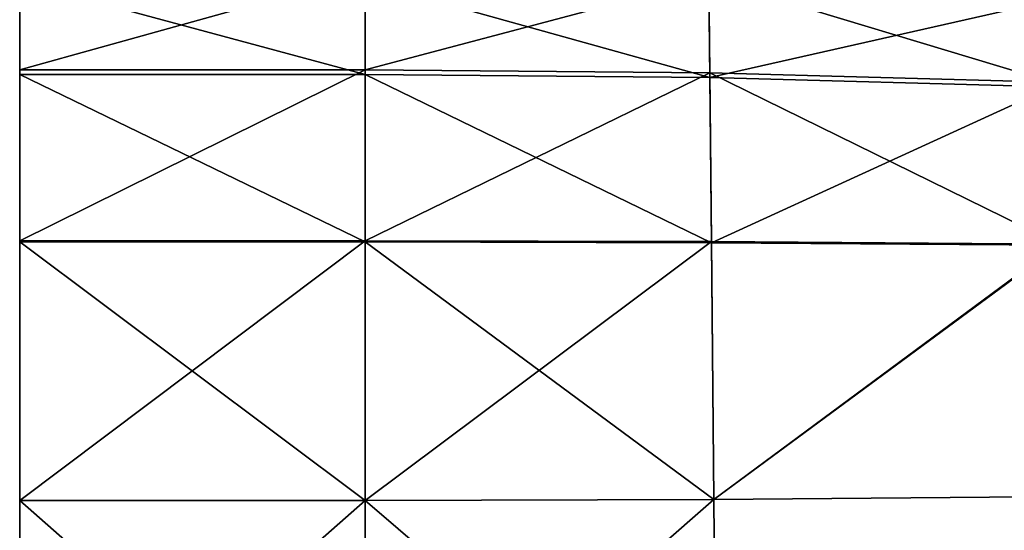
# Model space of a CAD drawing. Header units: millimetres. Extents: x 2387 to 13955, y -4964 to 364.
# Tile 802 of 1056: x 3110 to 3471, y -10 to 177. Entities that reach past the tile are written whole.
import ezdxf

# ---------------------------------------------------------------- set-up
doc = ezdxf.new("R2010")
doc.units = ezdxf.units.MM
doc.header["$MEASUREMENT"] = 0
doc.layers.add('Predefinito', color=7, linetype='Continuous', true_color=0x000000)

# ---------------------------------------------------------------- blocks, each defined once
blk = doc.blocks.new('Blocco 10')
at = {"layer": 'Predefinito'}
for points in [[(-87.51, 219.69, 293.5), (-87.51, 184.37, 293.4), (-214.36, 184.37, 293.4)], [(-214.36, 184.37, 293.4), (-214.36, 219.69, 293.5), (-87.51, 219.69, 293.5)], [(-87.51, 182.65, 441.97), (-87.51, 216.92, 437.35), (-214.36, 216.92, 437.35)], [(-214.36, 216.92, 437.35), (-214.36, 182.65, 441.97), (-87.51, 182.65, 441.97)], [(-87.51, 184.37, 293.4), (-87.51, 219.69, 293.5), (38.52, 217.86, 293.5)], [(38.52, 217.86, 293.5), (38.91, 183.23, 293.4), (-87.51, 184.37, 293.4)], [(-87.51, 216.92, 437.35), (-87.51, 182.65, 441.97), (38.94, 181.51, 441.97)], [(38.94, 181.51, 441.97), (38.55, 215.08, 437.35), (-87.51, 216.92, 437.35)], [(164.46, 179.8, 293.4), (38.91, 183.23, 293.4), (38.52, 217.86, 293.5)], [(38.52, 217.86, 293.5), (162.88, 212.34, 293.5), (164.46, 179.8, 293.4)], [(163.02, 209.58, 437.35), (38.55, 215.08, 437.35), (38.94, 181.51, 441.97)], [(38.94, 181.51, 441.97), (164.55, 178.08, 441.97), (163.02, 209.58, 437.35)], [(-87.51, 184.37, 293.4), (-87.51, 121.65, 293.4), (-214.36, 121.65, 293.4)], [(-214.36, 121.65, 293.4), (-214.36, 184.37, 293.4), (-87.51, 184.37, 293.4)], [(-87.51, 121.65, 293.4), (-87.51, 184.37, 293.4), (38.91, 183.23, 293.4)], [(-87.51, 121.22, 447.23), (-87.51, 182.65, 441.97), (-214.36, 182.65, 441.97)], [(-214.36, 182.65, 441.97), (-214.36, 121.22, 447.23), (-87.51, 121.22, 447.23)], [(38.91, 183.23, 293.4), (39.55, 121.35, 293.4), (-87.51, 121.65, 293.4)], [(-87.51, 182.65, 441.97), (-87.51, 121.22, 447.23), (39.55, 120.92, 447.23)], [(39.55, 120.92, 447.23), (38.94, 181.51, 441.97), (-87.51, 182.65, 441.97)], [(38.91, 183.23, 293.4), (164.46, 179.8, 293.4), (166.99, 120.45, 293.4)], [(166.99, 120.45, 293.4), (39.55, 121.35, 293.4), (38.91, 183.23, 293.4)], [(164.55, 178.08, 441.97), (38.94, 181.51, 441.97), (39.55, 120.92, 447.23)], [(39.55, 120.92, 447.23), (167.02, 120.02, 447.23), (164.55, 178.08, 441.97)], [(-87.51, 121.65, 293.4), (-87.51, 26.36, 293.4), (-214.36, 26.36, 293.4)], [(-214.36, 26.36, 293.4), (-214.36, 121.65, 293.4), (-87.51, 121.65, 293.4)], [(-87.51, 26.36, 452.75), (-87.51, 121.22, 447.23), (-214.36, 121.22, 447.23)], [(-214.36, 121.22, 447.23), (-214.36, 26.36, 452.75), (-87.51, 26.36, 452.75)], [(-87.51, 26.36, 293.4), (-87.51, 121.65, 293.4), (39.55, 121.35, 293.4)], [(39.55, 121.35, 293.4), (40.41, 26.73, 293.4), (-87.51, 26.36, 293.4)], [(-87.51, 121.22, 447.23), (-87.51, 26.36, 452.75), (40.41, 26.73, 452.75)], [(40.41, 26.73, 452.75), (39.55, 120.92, 447.23), (-87.51, 121.22, 447.23)], [(40.41, 26.73, 293.4), (39.55, 121.35, 293.4), (166.99, 120.45, 293.4)], [(167.02, 120.02, 447.23), (39.55, 120.92, 447.23), (40.41, 26.73, 452.75)], [(166.99, 120.45, 293.4), (170.44, 27.85, 293.4), (40.41, 26.73, 293.4)], [(40.41, 26.73, 452.75), (170.44, 27.85, 452.75), (167.02, 120.02, 447.23)], [(-87.51, 26.36, 293.4), (-87.51, -85.22, 293.4), (-214.36, -85.22, 293.4)], [(-214.36, -85.22, 293.4), (-214.36, 26.36, 293.4), (-87.51, 26.36, 293.4)], [(-87.51, -85.22, 455.57), (-87.51, 26.36, 452.75), (-214.36, 26.36, 452.75)], [(-214.36, 26.36, 452.75), (-214.36, -85.22, 455.57), (-87.51, -85.22, 455.57)], [(-87.51, -85.22, 293.4), (-87.51, 26.36, 293.4), (40.41, 26.73, 293.4)], [(40.41, 26.73, 293.4), (41.38, -84.26, 293.4), (-87.51, -85.22, 293.4)], [(41.38, -84.26, 455.57), (40.41, 26.73, 452.75), (-87.51, 26.36, 452.75)], [(-87.51, 26.36, 452.75), (-87.51, -85.22, 455.57), (41.38, -84.26, 455.57)], [(170.44, 27.85, 452.75), (40.41, 26.73, 452.75), (41.38, -84.26, 455.57)], [(41.38, -84.26, 293.4), (40.41, 26.73, 293.4), (170.44, 27.85, 293.4)], [(41.38, -84.26, 455.57), (174.34, -81.38, 455.57), (170.44, 27.85, 452.75)], [(170.44, 27.85, 293.4), (174.34, -81.38, 293.4), (41.38, -84.26, 293.4)]]:
    blk.add_3dface(points, dxfattribs=at)

msp = doc.modelspace()

# ---------------------------------------------------------------- block references
at = {"layer": 'Predefinito'}
msp.add_blockref('Blocco 10', (3324.05, -25.89), dxfattribs=at)

doc.saveas('drawing.dxf')
